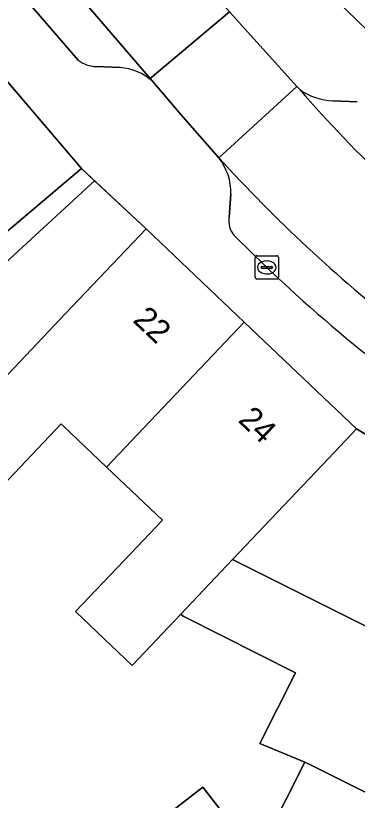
# Model space of a CAD drawing. Extents: x 160349 to 161355, y 381727 to 382854.
# Drawn here: x 160971.7 to 160986.31, y 382539.35 to 382572.91 of the extents above; entities that cross this region are included whole.
import ezdxf

# ---------------------------------------------------------------- set-up
doc = ezdxf.new("R2010")
doc.units = 0
for name, color, linetype in [('IMGEO_Erf', 7, 'Continuous'), ('IMGEO_Kolk', 7, 'Continuous'), ('IMGEO_Muur', 7, 'Continuous'), ('IMGEO_Pand', 7, 'Continuous'), ('IMGEO_Pand_nummerreeks', 7, 'Continuous'), ('IMGEO_Parkeervlak_open', 7, 'Continuous'), ('IMGEO_Rijbaan_lokaal_open', 7, 'Continuous'), ('IMGEO_Voetpad_open', 7, 'Continuous')]:
    doc.layers.add(name, color=color, linetype=linetype)

msp = doc.modelspace()

# ---------------------------------------------------------------- linework, layer by layer
at = {"layer": 'IMGEO_Erf'}
for points in [[(160965.086, 382556.671), (160975.075, 382565.843), (160974.509, 382566.371), (160970.691, 382563.144)], [(160982.42, 382537.707), (160984.074, 382540.977), (160982.141, 382541.787), (160983.669, 382544.807), (160978.858, 382547.226), (160978.763, 382547.315), (160976.683, 382545.123), (160974.262, 382547.42), (160976.327, 382549.596), (160977.979, 382551.337), (160975.589, 382553.605), (160973.714, 382555.386), (160973.64, 382555.455), (160969.874, 382551.488)], [(160978.186, 382538.728), (160979.707, 382539.911), (160980.607, 382538.755)]]:
    msp.add_lwpolyline(points, dxfattribs=at)
at = {"layer": 'IMGEO_Kolk'}
for p, q in [((160981.939, 382561.718), (160981.939, 382562.57)), ((160982.014, 382562.644), (160982.866, 382562.644)), ((160982.94, 382562.57), (160982.94, 382561.718)), ((160982.427, 382562.424), (160982.452, 382562.424)), ((160982.198, 382562.138), (160982.198, 382562.15)), ((160982.636, 382562.101), (160982.238, 382562.101)), ((160982.241, 382562.187), (160982.639, 382562.187)), ((160982.682, 382562.15), (160982.682, 382562.138)), ((160982.866, 382561.644), (160982.014, 382561.644)), ((160982.45, 382561.864), (160982.425, 382561.864))]:
    msp.add_line(p, q, dxfattribs=at)
for points in [[(160981.939, 382561.718), (160981.939, 382562.57)], [(160982.014, 382562.644), (160982.866, 382562.644)], [(160982.94, 382562.57), (160982.94, 382561.718)], [(160982.866, 382561.644), (160982.014, 382561.644)]]:
    msp.add_lwpolyline(points, dxfattribs=at)
for centre, radius, start, end in [((160982.016, 382562.568), 0.0765, 91.552, 178.448), ((160982.016, 382562.568), 0.0765, 91.552, 178.448), ((160982.864, 382562.568), 0.0765, 1.552, 88.448), ((160982.864, 382562.568), 0.0765, 1.552, 88.448), ((160982.238, 382562.147), 0.0403, 85.8775, 175.7526), ((160982.235, 382562.137), 0.0366, 178.938, 274.7102), ((160982.639, 382562.144), 0.043, 264.8664, 352.4533), ((160982.643, 382562.149), 0.0386, 1.7309, 96.639), ((160982.016, 382561.72), 0.0765, 181.552, 268.448), ((160982.016, 382561.72), 0.0765, 181.552, 268.448), ((160982.864, 382561.72), 0.0765, 271.552, 358.448), ((160982.864, 382561.72), 0.0765, 271.552, 358.448)]:
    msp.add_arc(centre, radius, start, end, dxfattribs=at)
for centre, major_axis, ratio, start_param, end_param in [((160982.426, 382562.144), (-0.387, 0.002), 0.722429, 4.712389, 7.853982), ((160982.451, 382562.144), (-0.39, 0.002), 0.717154, 1.570796, 4.712389)]:
    msp.add_ellipse(centre, major_axis=major_axis, ratio=ratio, start_param=start_param, end_param=end_param, dxfattribs=at)
at = {"layer": 'IMGEO_Muur'}
msp.add_lwpolyline([(160974.509, 382566.371), (160977.275, 382563.792)], dxfattribs=at)
at = {"layer": 'IMGEO_Pand'}
for points in [[(160974.509, 382566.371), (160970.39, 382571.189), (160963.703, 382565.472), (160963.679, 382565.449), (160963.956, 382565.125), (160964.559, 382564.421), (160965.869, 382562.89), (160964.49, 382561.71), (160965.074, 382561.028), (160963.663, 382559.821), (160964.963, 382558.303), (160970.691, 382563.144)], [(160981.474, 382559.807), (160977.275, 382563.792), (160973.834, 382560.166), (160971.39, 382557.591), (160969.14, 382555.525), (160969.063, 382555.455), (160967.351, 382553.882), (160967.467, 382553.773), (160967.811, 382553.446), (160969.874, 382551.488), (160973.64, 382555.455), (160973.714, 382555.386), (160975.589, 382553.605)], [(160978.763, 382547.315), (160980.981, 382549.653), (160985.075, 382553.97), (160986.285, 382555.24), (160981.474, 382559.807), (160975.589, 382553.605), (160977.979, 382551.337), (160976.327, 382549.596), (160974.262, 382547.42), (160976.683, 382545.123)], [(160994.603, 382542.99), (160995.068, 382543.919), (160995.41, 382543.746), (160997.768, 382549.068), (160990.245, 382552.874), (160986.285, 382555.24), (160985.075, 382553.97), (160980.981, 382549.653), (160987.1, 382546.59), (160987.162, 382546.715)], [(160987.162, 382546.715), (160987.1, 382546.59), (160980.981, 382549.653), (160978.763, 382547.315), (160978.858, 382547.226), (160983.669, 382544.807), (160982.141, 382541.787), (160984.074, 382540.977), (160984.253, 382540.902), (160991.696, 382537.178), (160994.399, 382542.581), (160994.603, 382542.99)], [(160991.696, 382537.178), (160984.253, 382540.902), (160984.074, 382540.977), (160982.42, 382537.707), (160981.143, 382538.242), (160980.607, 382538.755), (160979.707, 382539.911), (160978.186, 382538.728), (160979.645, 382536.853), (160980.078, 382536.296), (160979.28, 382535.493), (160979.593, 382535.337), (160979.707, 382535.279), (160984.065, 382533.099), (160988.537, 382530.862)]]:
    msp.add_lwpolyline(points, close=True, dxfattribs=at)
at = {"layer": 'IMGEO_Parkeervlak_open'}
for points in [[(160977.547, 382570.1), (160977.447, 382570.217), (160961.919, 382588.266), (160947.852, 382604.361), (160947.599, 382604.651)], [(160948.195, 382601.298), (160974.371, 382571.002)], [(160975.137, 382570.729), (160976.163, 382570.69)], [(160986.314, 382569.225), (160985.272, 382569.265)], [(160980.908, 382565.274), (160980.835, 382564.287)]]:
    msp.add_lwpolyline(points, dxfattribs=at)
for centre, radius, start, end in [((160975.233, 382572.21), 1.484, 234.4863, 266.2819), ((160975.999, 382568.386), 2.31, 47.9056, 85.9173), ((160985.362, 382571.873), 2.609, 234.5947, 268.0284), ((161027.416, 382607.701), 57.78, 221.06258, 232.23649), ((161028.201, 382610.343), 64.646, 222.30786, 231.8411), ((160978.434, 382565.317), 2.475, 358.9981, 37.6506), ((160981.719, 382564.108), 0.902, 168.5704, 220.4881), ((161028.079, 382610.071), 66.182, 224.69558, 235.98625)]:
    msp.add_arc(centre, radius, start, end, dxfattribs=at)
at = {"layer": 'IMGEO_Rijbaan_lokaal_open'}
for points in [[(160963.079, 382593.642), (160960.364, 382596.772), (160959.884, 382597.327), (160957.346, 382600.275), (160957.19, 382600.457), (160951.318, 382607.34), (160947.852, 382604.361), (160961.919, 382588.266), (160977.447, 382570.217), (160980.852, 382573.073), (160979.215, 382574.917), (160972.179, 382583.148)], [(160980.852, 382573.073), (160977.447, 382570.217), (160977.547, 382570.1), (160978.77, 382568.679), (160980.393, 382566.829), (160983.726, 382569.883)]]:
    msp.add_lwpolyline(points, close=True, dxfattribs=at)
msp.add_lwpolyline([(160983.85, 382569.746), (160983.726, 382569.883), (160980.393, 382566.829)], dxfattribs=at)
for centre, radius, start, end in [((161027.416, 382607.701), 57.78, 221.06258, 232.23649), ((161028.201, 382610.343), 64.646, 222.30786, 231.8411)]:
    msp.add_arc(centre, radius, start, end, dxfattribs=at)
at = {"layer": 'IMGEO_Voetpad_open'}
for points in [[(160928.411, 382622.108), (160927.696, 382621.618), (160930.286, 382618.107), (160937.194, 382610.025), (160941.331, 382605.186), (160945.452, 382600.364), (160949.514, 382595.612), (160953.65, 382590.773), (160957.743, 382585.985), (160961.999, 382581.006), (160966.103, 382576.206), (160970.39, 382571.189), (160974.509, 382566.371), (160975.075, 382565.843), (160977.275, 382563.792), (160981.474, 382559.807), (160986.285, 382555.24), (160990.245, 382552.874), (160997.768, 382549.068), (161001.046, 382547.459), (161002.835, 382546.797)], [(160974.371, 382571.002), (160948.195, 382601.298)], [(160996.244, 382563.958), (160991.882, 382567.364), (160990.257, 382568.875), (160979.253, 382579.538), (160980.695, 382580.891), (160966.913, 382597.007), (160964.27, 382594.688), (160980.403, 382576.287)], [(161013.466, 382572.142), (161016.471, 382577.154), (161015.075, 382578.608), (161013.378, 382576.912), (161005.451, 382569.293), (161003.853, 382570.944), (161001.719, 382568.872), (160997.222, 382573.505), (160996.633, 382572.949), (160994.129, 382575.546), (160993.459, 382574.88), (160992.022, 382573.414), (160992.38, 382573.236), (160992.291, 382573.057), (160987.266, 382575.555), (160979.253, 382579.538), (160990.257, 382568.875), (160991.234, 382569.883)], [(160980.852, 382573.073), (160983.726, 382569.883), (160983.85, 382569.746)], [(160976.163, 382570.69), (160975.137, 382570.729)], [(160980.393, 382566.829), (160978.77, 382568.679), (160977.547, 382570.1)], [(160985.272, 382569.265), (160986.314, 382569.225)], [(160980.835, 382564.287), (160980.908, 382565.274)]]:
    msp.add_lwpolyline(points, dxfattribs=at)
msp.add_lwpolyline([(160973.834, 382560.166), (160977.275, 382563.792), (160975.075, 382565.843), (160965.086, 382556.671), (160951.744, 382572.236), (160950.29, 382570.99), (160966.053, 382552.69), (160967.351, 382553.882), (160969.063, 382555.455), (160969.14, 382555.525), (160971.39, 382557.591)], close=True, dxfattribs=at)
for centre, radius, start, end in [((160975.233, 382572.21), 1.484, 234.4863, 266.2819), ((160975.999, 382568.386), 2.31, 47.9056, 85.9173), ((160985.362, 382571.873), 2.609, 234.5947, 268.0284), ((160978.434, 382565.317), 2.475, 358.9981, 37.6506), ((160981.719, 382564.108), 0.902, 168.5704, 220.4881), ((161028.079, 382610.071), 66.182, 224.69558, 235.98625)]:
    msp.add_arc(centre, radius, start, end, dxfattribs=at)

# ---------------------------------------------------------------- texts
at = {"layer": 'IMGEO_Pand_nummerreeks'}
for s, rotation, p in [('22', 316.4953, (160976.667, 382559.846)), ('24', 316.4939, (160981.176, 382555.568))]:
    msp.add_text(s, height=1, rotation=rotation, dxfattribs=at).set_placement(p)

doc.saveas('drawing.dxf')
